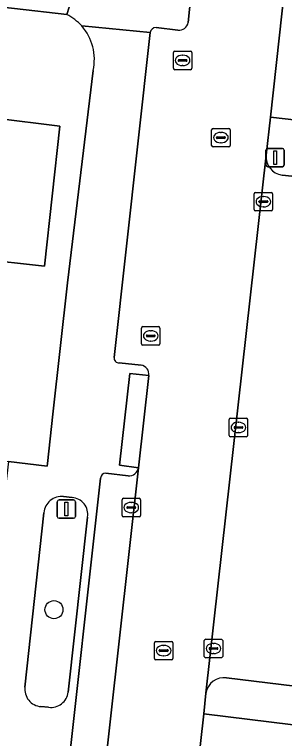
# Model space of a CAD drawing. Extents: x 161928 to 163071, y 386474 to 387428.
# Drawn here: x 162090.1 to 162104.77, y 387000.83 to 387040.09 of the extents above; entities that cross this region are included whole.
import ezdxf

# ---------------------------------------------------------------- set-up
doc = ezdxf.new("R2010")
doc.units = 0
for name, color, linetype in [('IMGEO_Boom', 7, 'Continuous'), ('IMGEO_Erf', 7, 'Continuous'), ('IMGEO_Groenvoorziening', 7, 'Continuous'), ('IMGEO_Kolk', 7, 'Continuous'), ('IMGEO_Lichtmast', 7, 'Continuous'), ('IMGEO_Pand', 7, 'Continuous'), ('IMGEO_Parkeervlak_open', 7, 'Continuous'), ('IMGEO_Rijbaan_lokaal_open', 7, 'Continuous'), ('IMGEO_Rioolput', 7, 'Continuous'), ('IMGEO_Voetpad_gesloten', 7, 'Continuous'), ('IMGEO_Voetpad_open', 7, 'Continuous')]:
    doc.layers.add(name, color=color, linetype=linetype)

msp = doc.modelspace()

# ---------------------------------------------------------------- linework, layer by layer
at = {"layer": 'IMGEO_Boom'}
msp.add_circle((162092.243, 387007.82), 0.489, dxfattribs=at)
at = {"layer": 'IMGEO_Erf'}
for points in [[(162092.941, 387040.089), (162090.107, 387040.42), (162053.258, 387044.538), (162053.273, 387044.667), (162053.232, 387044.673), (162052.938, 387041.772), (162059.112, 387041.065), (162065.136, 387040.375), (162071.16, 387039.686), (162077.183, 387038.996), (162083.207, 387038.307), (162089.378, 387037.6), (162089.04, 387034.471), (162092.569, 387034.041), (162091.726, 387026.452), (162088.106, 387026.85), (162088.494, 387030.02)], [(162061.319, 387019.135), (162064.056, 387018.849), (162064.371, 387021.579), (162069.373, 387021.003), (162073.778, 387020.496), (162073.463, 387017.765), (162076.053, 387017.561), (162076.359, 387020.238), (162081.406, 387019.661), (162085.855, 387019.152), (162085.549, 387016.475), (162089.765, 387015.862), (162091.874, 387015.603), (162091.89, 387015.75), (162092.186, 387018.428), (162092.97, 387025.536), (162094.369, 387037.059)]]:
    msp.add_lwpolyline(points, dxfattribs=at)
for centre, radius, start, end in [((162091.715, 387037.666), 2.715, 41.4862, 63.1576), ((162091.714, 387037.658), 2.722, 347.2941, 41.6061)]:
    msp.add_arc(centre, radius, start, end, dxfattribs=at)
at = {"layer": 'IMGEO_Groenvoorziening'}
for points in [[(162113.641, 387056.666), (162106.53, 387057.492), (162105.247, 387045.913), (162103.999, 387034.523), (162111.159, 387033.7)], [(162093.227, 387013.899), (162092.767, 387013.947)], [(162091.695, 387013.074), (162090.662, 387003.626)], [(162093.021, 387003.353), (162094.068, 387012.84)], [(162091.528, 387002.565), (162091.952, 387002.528)], [(162100.379, 387002.167), (162098.918, 386989.137), (162097.69, 386978.022), (162101.066, 386977.601), (162104.766, 386977.128)], [(162107.581, 387001.289), (162100.379, 387002.167)]]:
    msp.add_lwpolyline(points, dxfattribs=at)
for centre, radius, start, end in [((162092.651, 387012.994), 0.96, 83.0804, 175.236), ((162093.166, 387012.987), 0.914, 350.7532, 86.1561), ((162091.611, 387003.517), 0.956, 173.4468, 264.9966), ((162092.078, 387003.47), 0.95, 262.3965, 352.9217)]:
    msp.add_arc(centre, radius, start, end, dxfattribs=at)
at = {"layer": 'IMGEO_Kolk'}
for p, q in [((162098.802, 387038.097), (162099.654, 387038.097)), ((162098.727, 387037.171), (162098.727, 387038.023)), ((162099.215, 387037.877), (162099.24, 387037.877)), ((162099.728, 387038.023), (162099.728, 387037.171)), ((162098.986, 387037.591), (162098.986, 387037.603)), ((162099.424, 387037.554), (162099.026, 387037.554)), ((162099.029, 387037.64), (162099.427, 387037.64)), ((162099.238, 387037.317), (162099.213, 387037.317)), ((162099.47, 387037.603), (162099.47, 387037.591)), ((162099.654, 387037.097), (162098.802, 387037.097)), ((162103.117, 387029.513), (162103.117, 387030.365)), ((162103.192, 387030.439), (162104.044, 387030.439)), ((162103.605, 387030.219), (162103.63, 387030.219)), ((162104.118, 387030.365), (162104.118, 387029.513)), ((162103.376, 387029.933), (162103.376, 387029.945)), ((162103.814, 387029.896), (162103.416, 387029.896)), ((162103.419, 387029.982), (162103.817, 387029.982)), ((162103.86, 387029.945), (162103.86, 387029.933)), ((162104.044, 387029.439), (162103.192, 387029.439)), ((162103.628, 387029.659), (162103.603, 387029.659)), ((162097.075, 387023.164), (162097.927, 387023.164)), ((162097, 387022.238), (162097, 387023.09)), ((162097.488, 387022.944), (162097.513, 387022.944)), ((162098.001, 387023.09), (162098.001, 387022.238)), ((162097.259, 387022.658), (162097.259, 387022.67)), ((162097.697, 387022.621), (162097.299, 387022.621)), ((162097.302, 387022.707), (162097.7, 387022.707)), ((162097.511, 387022.384), (162097.486, 387022.384)), ((162097.743, 387022.67), (162097.743, 387022.658)), ((162097.927, 387022.164), (162097.075, 387022.164)), ((162101.762, 387017.272), (162101.762, 387018.124)), ((162101.837, 387018.198), (162102.689, 387018.198)), ((162102.763, 387018.124), (162102.763, 387017.272)), ((162102.021, 387017.692), (162102.021, 387017.704)), ((162102.459, 387017.655), (162102.061, 387017.655)), ((162102.064, 387017.741), (162102.462, 387017.741)), ((162102.25, 387017.978), (162102.275, 387017.978)), ((162102.505, 387017.704), (162102.505, 387017.692)), ((162102.273, 387017.418), (162102.248, 387017.418)), ((162102.689, 387017.198), (162101.837, 387017.198)), ((162095.94, 387012.932), (162095.94, 387013.784)), ((162096.015, 387013.858), (162096.867, 387013.858)), ((162096.941, 387013.784), (162096.941, 387012.932)), ((162096.199, 387013.352), (162096.199, 387013.364)), ((162096.637, 387013.315), (162096.239, 387013.315)), ((162096.242, 387013.401), (162096.64, 387013.401)), ((162096.428, 387013.638), (162096.453, 387013.638)), ((162096.683, 387013.364), (162096.683, 387013.352)), ((162096.451, 387013.078), (162096.426, 387013.078)), ((162096.867, 387012.858), (162096.015, 387012.858)), ((162100.407, 387005.289), (162100.407, 387006.141)), ((162100.482, 387006.215), (162101.334, 387006.215)), ((162100.895, 387005.995), (162100.92, 387005.995)), ((162101.408, 387006.141), (162101.408, 387005.289)), ((162100.666, 387005.709), (162100.666, 387005.721)), ((162101.104, 387005.672), (162100.706, 387005.672)), ((162100.709, 387005.758), (162101.107, 387005.758)), ((162101.15, 387005.721), (162101.15, 387005.709)), ((162101.334, 387005.215), (162100.482, 387005.215)), ((162100.918, 387005.435), (162100.893, 387005.435))]:
    msp.add_line(p, q, dxfattribs=at)
for points in [[(162098.802, 387038.097), (162099.654, 387038.097)], [(162098.727, 387037.171), (162098.727, 387038.023)], [(162099.728, 387038.023), (162099.728, 387037.171)], [(162099.654, 387037.097), (162098.802, 387037.097)], [(162103.117, 387029.513), (162103.117, 387030.365)], [(162103.192, 387030.439), (162104.044, 387030.439)], [(162104.118, 387030.365), (162104.118, 387029.513)], [(162104.044, 387029.439), (162103.192, 387029.439)], [(162097.075, 387023.164), (162097.927, 387023.164)], [(162097, 387022.238), (162097, 387023.09)], [(162098.001, 387023.09), (162098.001, 387022.238)], [(162097.927, 387022.164), (162097.075, 387022.164)], [(162101.762, 387017.272), (162101.762, 387018.124)], [(162101.837, 387018.198), (162102.689, 387018.198)], [(162102.763, 387018.124), (162102.763, 387017.272)], [(162102.689, 387017.198), (162101.837, 387017.198)], [(162095.94, 387012.932), (162095.94, 387013.784)], [(162096.015, 387013.858), (162096.867, 387013.858)], [(162096.941, 387013.784), (162096.941, 387012.932)], [(162096.867, 387012.858), (162096.015, 387012.858)], [(162100.407, 387005.289), (162100.407, 387006.141)], [(162100.482, 387006.215), (162101.334, 387006.215)], [(162101.408, 387006.141), (162101.408, 387005.289)], [(162101.334, 387005.215), (162100.482, 387005.215)]]:
    msp.add_lwpolyline(points, dxfattribs=at)
for centre, radius, start, end in [((162098.804, 387038.021), 0.0765, 91.552, 178.448), ((162098.804, 387038.021), 0.0765, 91.552, 178.448), ((162099.652, 387038.021), 0.0765, 1.552, 88.448), ((162099.652, 387038.021), 0.0765, 1.552, 88.448), ((162099.026, 387037.6), 0.0403, 85.8775, 175.7526), ((162099.023, 387037.59), 0.0366, 178.938, 274.7102), ((162099.427, 387037.597), 0.043, 264.8664, 352.4533), ((162099.431, 387037.602), 0.0386, 1.7309, 96.639), ((162098.804, 387037.173), 0.0765, 181.552, 268.448), ((162098.804, 387037.173), 0.0765, 181.552, 268.448), ((162099.652, 387037.173), 0.0765, 271.552, 358.448), ((162099.652, 387037.173), 0.0765, 271.552, 358.448), ((162103.194, 387030.363), 0.0765, 91.552, 178.448), ((162103.194, 387030.363), 0.0765, 91.552, 178.448), ((162104.042, 387030.363), 0.0765, 1.552, 88.448), ((162104.042, 387030.363), 0.0765, 1.552, 88.448), ((162103.416, 387029.942), 0.0403, 85.8775, 175.7526), ((162103.413, 387029.932), 0.0366, 178.938, 274.7102), ((162103.817, 387029.939), 0.043, 264.8664, 352.4533), ((162103.821, 387029.944), 0.0386, 1.7309, 96.639), ((162103.194, 387029.515), 0.0765, 181.552, 268.448), ((162103.194, 387029.515), 0.0765, 181.552, 268.448), ((162104.042, 387029.515), 0.0765, 271.552, 358.448), ((162104.042, 387029.515), 0.0765, 271.552, 358.448), ((162097.077, 387023.088), 0.0765, 91.552, 178.448), ((162097.077, 387023.088), 0.0765, 91.552, 178.448), ((162097.925, 387023.088), 0.0765, 1.552, 88.448), ((162097.925, 387023.088), 0.0765, 1.552, 88.448), ((162097.299, 387022.667), 0.0403, 85.8775, 175.7526), ((162097.296, 387022.657), 0.0366, 178.938, 274.7102), ((162097.7, 387022.664), 0.043, 264.8664, 352.4533), ((162097.704, 387022.669), 0.0386, 1.7309, 96.639), ((162097.077, 387022.24), 0.0765, 181.552, 268.448), ((162097.077, 387022.24), 0.0765, 181.552, 268.448), ((162097.925, 387022.24), 0.0765, 271.552, 358.448), ((162097.925, 387022.24), 0.0765, 271.552, 358.448), ((162101.839, 387018.122), 0.0765, 91.552, 178.448), ((162101.839, 387018.122), 0.0765, 91.552, 178.448), ((162102.687, 387018.122), 0.0765, 1.552, 88.448), ((162102.687, 387018.122), 0.0765, 1.552, 88.448), ((162102.061, 387017.701), 0.0403, 85.8775, 175.7526), ((162102.058, 387017.691), 0.0366, 178.938, 274.7102), ((162102.462, 387017.698), 0.043, 264.8664, 352.4533), ((162102.466, 387017.703), 0.0386, 1.7309, 96.639), ((162101.839, 387017.274), 0.0765, 181.552, 268.448), ((162101.839, 387017.274), 0.0765, 181.552, 268.448), ((162102.687, 387017.274), 0.0765, 271.552, 358.448), ((162102.687, 387017.274), 0.0765, 271.552, 358.448), ((162096.017, 387013.782), 0.0765, 91.552, 178.448), ((162096.017, 387013.782), 0.0765, 91.552, 178.448), ((162096.865, 387013.782), 0.0765, 1.552, 88.448), ((162096.865, 387013.782), 0.0765, 1.552, 88.448), ((162096.239, 387013.361), 0.0403, 85.8775, 175.7526), ((162096.236, 387013.351), 0.0366, 178.938, 274.7102), ((162096.64, 387013.358), 0.043, 264.8664, 352.4533), ((162096.644, 387013.363), 0.0386, 1.7309, 96.639), ((162096.017, 387012.934), 0.0765, 181.552, 268.448), ((162096.017, 387012.934), 0.0765, 181.552, 268.448), ((162096.865, 387012.934), 0.0765, 271.552, 358.448), ((162096.865, 387012.934), 0.0765, 271.552, 358.448), ((162100.484, 387006.139), 0.0765, 91.552, 178.448), ((162100.484, 387006.139), 0.0765, 91.552, 178.448), ((162101.332, 387006.139), 0.0765, 1.552, 88.448), ((162101.332, 387006.139), 0.0765, 1.552, 88.448), ((162100.706, 387005.718), 0.0403, 85.8775, 175.7526), ((162100.703, 387005.708), 0.0366, 178.938, 274.7102), ((162101.107, 387005.715), 0.043, 264.8664, 352.4533), ((162101.111, 387005.72), 0.0386, 1.7309, 96.639), ((162100.484, 387005.291), 0.0765, 181.552, 268.448), ((162100.484, 387005.291), 0.0765, 181.552, 268.448), ((162101.332, 387005.291), 0.0765, 271.552, 358.448), ((162101.332, 387005.291), 0.0765, 271.552, 358.448)]:
    msp.add_arc(centre, radius, start, end, dxfattribs=at)
for centre, major_axis, ratio, start_param, end_param in [((162099.214, 387037.597), (-0.387, 0.002), 0.722429, 4.712389, 7.853982), ((162099.239, 387037.597), (-0.39, 0.002), 0.717154, 1.570796, 4.712389), ((162103.604, 387029.939), (-0.387, 0.002), 0.722429, 4.712389, 7.853982), ((162103.629, 387029.939), (-0.39, 0.002), 0.717154, 1.570796, 4.712389), ((162097.487, 387022.664), (-0.387, 0.002), 0.722429, 4.712389, 7.853982), ((162097.512, 387022.664), (-0.39, 0.002), 0.717154, 1.570796, 4.712389), ((162102.249, 387017.698), (-0.387, 0.002), 0.722429, 4.712389, 7.853982), ((162102.274, 387017.698), (-0.39, 0.002), 0.717154, 1.570796, 4.712389), ((162096.427, 387013.358), (-0.387, 0.002), 0.722429, 4.712389, 7.853982), ((162096.452, 387013.358), (-0.39, 0.002), 0.717154, 1.570796, 4.712389), ((162100.894, 387005.715), (-0.387, 0.002), 0.722429, 4.712389, 7.853982), ((162100.919, 387005.715), (-0.39, 0.002), 0.717154, 1.570796, 4.712389)]:
    msp.add_ellipse(centre, major_axis=major_axis, ratio=ratio, start_param=start_param, end_param=end_param, dxfattribs=at)
at = {"layer": 'IMGEO_Lichtmast'}
for p, q in [((162103.757, 387031.927), (162103.757, 387032.727)), ((162103.757, 387032.727), (162103.757, 387031.927)), ((162103.857, 387032.827), (162104.647, 387032.827)), ((162104.647, 387032.827), (162103.857, 387032.827)), ((162104.747, 387032.727), (162104.747, 387031.927)), ((162104.747, 387031.927), (162104.747, 387032.727)), ((162104.647, 387031.827), (162103.857, 387031.827)), ((162103.857, 387031.827), (162104.647, 387031.827)), ((162092.519, 387013.774), (162093.309, 387013.774)), ((162093.309, 387013.774), (162092.519, 387013.774)), ((162092.419, 387012.874), (162092.419, 387013.674)), ((162092.419, 387013.674), (162092.419, 387012.874)), ((162093.409, 387013.674), (162093.409, 387012.874)), ((162093.409, 387012.874), (162093.409, 387013.674)), ((162093.309, 387012.774), (162092.519, 387012.774)), ((162092.519, 387012.774), (162093.309, 387012.774))]:
    msp.add_line(p, q, dxfattribs=at)
for points in [[(162104.177, 387032.702), (162104.327, 387032.702), (162104.327, 387031.952), (162104.177, 387031.952), (162104.177, 387032.702)], [(162092.839, 387013.649), (162092.989, 387013.649), (162092.989, 387012.899), (162092.839, 387012.899), (162092.839, 387013.649)]]:
    msp.add_lwpolyline(points, dxfattribs=at)
for centre, start, end in [((162103.857, 387032.727), 90, 180), ((162103.857, 387032.727), 90, 180), ((162104.647, 387032.727), 0, 90), ((162104.647, 387032.727), 360, 90), ((162103.857, 387031.927), 180, 270), ((162103.857, 387031.927), 180, 270), ((162104.647, 387031.927), 270, 0), ((162104.647, 387031.927), 270, 0), ((162092.519, 387013.674), 90, 180), ((162092.519, 387013.674), 90, 180), ((162093.309, 387013.674), 0, 90), ((162093.309, 387013.674), 360, 90), ((162092.519, 387012.874), 180, 270), ((162092.519, 387012.874), 180, 270), ((162093.309, 387012.874), 270, 0), ((162093.309, 387012.874), 270, 0)]:
    msp.add_arc(centre, 0.1, start, end, dxfattribs=at)
at = {"layer": 'IMGEO_Pand'}
msp.add_lwpolyline([(162082.34, 387030.729), (162088.494, 387030.02), (162088.106, 387026.85), (162091.726, 387026.452), (162092.569, 387034.041), (162089.04, 387034.471), (162089.378, 387037.6), (162083.207, 387038.307)], close=True, dxfattribs=at)
at = {"layer": 'IMGEO_Parkeervlak_open'}
for points in [[(162103.766, 387032.467), (162100.497, 387003.3)], [(162109.842, 387030.83), (162104.631, 387031.38)], [(162092.709, 386978.579), (162096.836, 387015.514)], [(162094.775, 387014.957), (162090.826, 386979.463)], [(162096.271, 387015.08), (162095.067, 387015.22)], [(162101.617, 387004.128), (162106.81, 387003.494)]]:
    msp.add_lwpolyline(points, dxfattribs=at)
for centre, radius, start, end in [((162104.757, 387032.368), 0.996, 174.2847, 262.7386), ((162096.31, 387015.614), 0.535, 265.8193, 349.2394), ((162095.056, 387014.938), 0.282, 87.8216, 176.1962), ((162101.496, 387003.12), 1.015, 83.1546, 169.7954)]:
    msp.add_arc(centre, radius, start, end, dxfattribs=at)
at = {"layer": 'IMGEO_Rijbaan_lokaal_open'}
for points in [[(162100.379, 387002.167), (162100.497, 387003.3), (162103.766, 387032.467), (162103.999, 387034.523), (162105.247, 387045.913), (162106.53, 387057.492), (162106.659, 387058.628), (162109.082, 387080.485), (162109.094, 387080.596), (162109.207, 387081.673), (162109.486, 387084.217), (162109.617, 387085.443), (162109.62, 387085.467), (162104.673, 387086.1), (162103.982, 387080.136), (162103.63, 387076.886), (162103.623, 387076.823), (162100.852, 387052.069), (162100.525, 387048.493), (162099.825, 387042.491), (162099.532, 387039.652)], [(162098.977, 387039.245), (162097.789, 387039.378)], [(162097.46, 387039.107), (162095.507, 387021.485)], [(162095.777, 387021.197), (162096.98, 387021.078)], [(162097.391, 387020.515), (162096.836, 387015.514), (162092.709, 386978.579), (162092.697, 386978.472), (162092.553, 386977.189), (162091.89, 386971.205), (162091.881, 386971.123), (162091.354, 386966.288), (162090.46, 386958.308), (162090.428, 386958.058), (162095.433, 386957.49), (162095.453, 386957.676), (162095.819, 386961.263), (162095.92, 386962.178), (162095.933, 386962.297), (162097.544, 386976.76)], [(162097.545, 386976.875), (162097.69, 386978.022), (162098.918, 386989.137), (162100.379, 387002.167)]]:
    msp.add_lwpolyline(points, dxfattribs=at)
for centre, radius, start, end in [((162099.05, 387039.727), 0.488, 261.3568, 351.1509), ((162097.79, 387039.042), 0.336, 90.0871, 168.87), ((162095.774, 387021.465), 0.268, 175.6383, 270.6665), ((162096.908, 387020.594), 0.489, 350.7097, 81.5505)]:
    msp.add_arc(centre, radius, start, end, dxfattribs=at)
at = {"layer": 'IMGEO_Rioolput'}
for p, q in [((162100.807, 387032.987), (162100.807, 387033.839)), ((162100.882, 387033.913), (162101.734, 387033.913)), ((162101.808, 387033.839), (162101.808, 387032.987)), ((162101.066, 387033.407), (162101.066, 387033.419)), ((162101.504, 387033.37), (162101.106, 387033.37)), ((162101.109, 387033.456), (162101.507, 387033.456)), ((162101.295, 387033.693), (162101.32, 387033.693)), ((162101.55, 387033.419), (162101.55, 387033.407)), ((162101.318, 387033.133), (162101.293, 387033.133)), ((162101.734, 387032.913), (162100.882, 387032.913)), ((162097.698, 387005.176), (162097.698, 387006.028)), ((162097.773, 387006.102), (162098.625, 387006.102)), ((162098.186, 387005.882), (162098.211, 387005.882)), ((162098.699, 387006.028), (162098.699, 387005.176)), ((162097.957, 387005.596), (162097.957, 387005.608)), ((162098.395, 387005.559), (162097.997, 387005.559)), ((162098, 387005.645), (162098.398, 387005.645)), ((162098.441, 387005.608), (162098.441, 387005.596)), ((162098.625, 387005.102), (162097.773, 387005.102)), ((162098.209, 387005.322), (162098.184, 387005.322))]:
    msp.add_line(p, q, dxfattribs=at)
for points in [[(162100.807, 387032.987), (162100.807, 387033.839)], [(162100.882, 387033.913), (162101.734, 387033.913)], [(162101.808, 387033.839), (162101.808, 387032.987)], [(162101.734, 387032.913), (162100.882, 387032.913)], [(162097.698, 387005.176), (162097.698, 387006.028)], [(162097.773, 387006.102), (162098.625, 387006.102)], [(162098.699, 387006.028), (162098.699, 387005.176)], [(162098.625, 387005.102), (162097.773, 387005.102)]]:
    msp.add_lwpolyline(points, dxfattribs=at)
for centre, radius, start, end in [((162100.884, 387033.837), 0.0765, 91.552, 178.448), ((162100.884, 387033.837), 0.0765, 91.552, 178.448), ((162101.732, 387033.837), 0.0765, 1.552, 88.448), ((162101.732, 387033.837), 0.0765, 1.552, 88.448), ((162101.106, 387033.416), 0.0403, 85.8775, 175.7526), ((162101.103, 387033.406), 0.0366, 178.938, 274.7102), ((162101.507, 387033.413), 0.043, 264.8664, 352.4533), ((162101.511, 387033.418), 0.0386, 1.7309, 96.639), ((162100.884, 387032.989), 0.0765, 181.552, 268.448), ((162100.884, 387032.989), 0.0765, 181.552, 268.448), ((162101.732, 387032.989), 0.0765, 271.552, 358.448), ((162101.732, 387032.989), 0.0765, 271.552, 358.448), ((162097.775, 387006.026), 0.0765, 91.552, 178.448), ((162097.775, 387006.026), 0.0765, 91.552, 178.448), ((162098.623, 387006.026), 0.0765, 1.552, 88.448), ((162098.623, 387006.026), 0.0765, 1.552, 88.448), ((162097.997, 387005.605), 0.0403, 85.8775, 175.7526), ((162097.994, 387005.595), 0.0366, 178.938, 274.7102), ((162098.398, 387005.602), 0.043, 264.8664, 352.4533), ((162098.402, 387005.607), 0.0386, 1.7309, 96.639), ((162097.775, 387005.178), 0.0765, 181.552, 268.448), ((162097.775, 387005.178), 0.0765, 181.552, 268.448), ((162098.623, 387005.178), 0.0765, 271.552, 358.448), ((162098.623, 387005.178), 0.0765, 271.552, 358.448)]:
    msp.add_arc(centre, radius, start, end, dxfattribs=at)
for centre, major_axis, ratio, start_param, end_param in [((162101.294, 387033.413), (-0.387, 0.002), 0.722429, 4.712389, 7.853982), ((162101.319, 387033.413), (-0.39, 0.002), 0.717154, 1.570796, 4.712389), ((162098.185, 387005.602), (-0.387, 0.002), 0.722429, 4.712389, 7.853982), ((162098.21, 387005.602), (-0.39, 0.002), 0.717154, 1.570796, 4.712389)]:
    msp.add_ellipse(centre, major_axis=major_axis, ratio=ratio, start_param=start_param, end_param=end_param, dxfattribs=at)
at = {"layer": 'IMGEO_Voetpad_gesloten'}
msp.add_lwpolyline([(162097.391, 387020.515), (162096.356, 387020.626), (162095.799, 387015.661), (162096.836, 387015.514)], close=True, dxfattribs=at)
at = {"layer": 'IMGEO_Voetpad_open'}
for points in [[(162093.91, 387056.533), (162054.959, 387060.765), (162054.883, 387060.773), (162053.084, 387060.96), (162052.968, 387059.431), (162054.986, 387059.213), (162053.523, 387046.789), (162053.273, 387044.667), (162053.258, 387044.538), (162090.107, 387040.42), (162092.941, 387040.089), (162093.455, 387041.698), (162082.699, 387042.892)], [(162099.532, 387039.652), (162099.825, 387042.491), (162098.809, 387042.63), (162099.476, 387048.578), (162100.525, 387048.493), (162100.852, 387052.069)], [(162093.455, 387041.698), (162092.941, 387040.089)], [(162097.46, 387039.107), (162093.749, 387039.465)], [(162093.749, 387039.465), (162097.46, 387039.107)], [(162097.789, 387039.378), (162098.977, 387039.245)], [(162095.507, 387021.485), (162097.46, 387039.107)], [(162094.369, 387037.059), (162092.97, 387025.536), (162092.186, 387018.428), (162091.89, 387015.75), (162091.874, 387015.603), (162089.765, 387015.862), (162089.592, 387014.308), (162087.995, 387000), (162085.531, 386977.917), (162085.474, 386976.471), (162085.131, 386973.429), (162084.831, 386972.042), (162086.478, 386971.871), (162086.726, 386971.082), (162086.749, 386970.255), (162084.594, 386949.273)], [(162111.159, 387033.7), (162103.999, 387034.523), (162103.766, 387032.467)], [(162104.631, 387031.38), (162109.842, 387030.83)], [(162096.98, 387021.078), (162095.777, 387021.197)], [(162096.836, 387015.514), (162095.799, 387015.661), (162096.356, 387020.626), (162097.391, 387020.515)], [(162090.826, 386979.463), (162094.775, 387014.957)], [(162095.067, 387015.22), (162096.271, 387015.08)], [(162092.767, 387013.947), (162093.227, 387013.899)], [(162090.662, 387003.626), (162091.695, 387013.074)], [(162094.068, 387012.84), (162093.021, 387003.353)], [(162106.81, 387003.494), (162101.617, 387004.128)], [(162100.497, 387003.3), (162100.379, 387002.167), (162107.581, 387001.289)], [(162091.952, 387002.528), (162091.528, 387002.565)]]:
    msp.add_lwpolyline(points, dxfattribs=at)
for centre, radius, start, end in [((162091.715, 387037.666), 2.715, 41.4862, 63.1576), ((162099.05, 387039.727), 0.488, 261.3568, 351.1509), ((162091.714, 387037.658), 2.722, 347.2941, 41.6061), ((162097.79, 387039.042), 0.336, 90.0871, 168.87), ((162104.757, 387032.368), 0.996, 174.2847, 262.7386), ((162095.774, 387021.465), 0.268, 175.6383, 270.6665), ((162096.908, 387020.594), 0.489, 350.7097, 81.5505), ((162096.31, 387015.614), 0.535, 265.8193, 349.2394), ((162095.056, 387014.938), 0.282, 87.8216, 176.1962), ((162092.651, 387012.994), 0.96, 83.0804, 175.236), ((162093.166, 387012.987), 0.914, 350.7532, 86.1561), ((162101.496, 387003.12), 1.015, 83.1546, 169.7954), ((162091.611, 387003.517), 0.956, 173.4468, 264.9966), ((162092.078, 387003.47), 0.95, 262.3965, 352.9217)]:
    msp.add_arc(centre, radius, start, end, dxfattribs=at)

doc.saveas('drawing.dxf')
